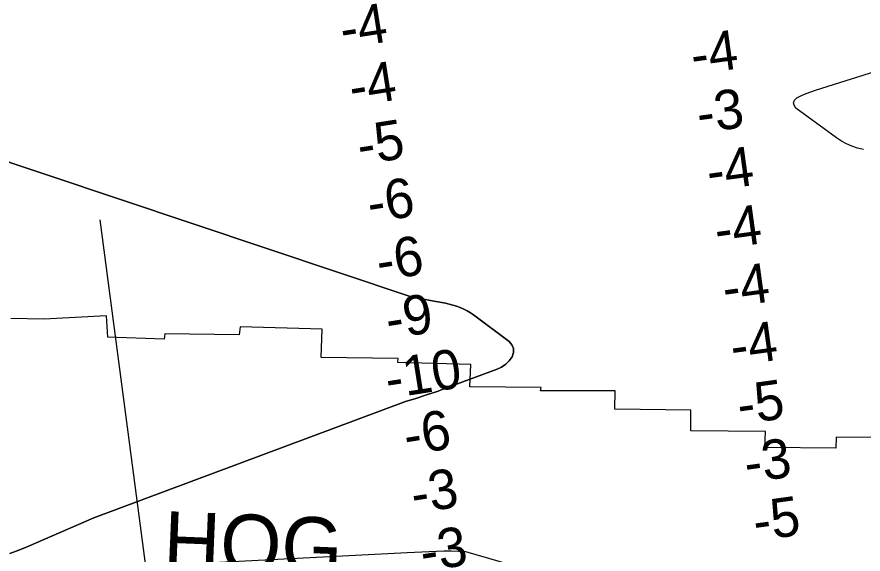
# Model space of a CAD drawing. Extents: x 3192986 to 3230865, y 867483 to 892886.
# Drawn here: x 3202614 to 3204053, y 877066 to 877980 of the extents above; entities that cross this region are included whole.
import ezdxf

# ---------------------------------------------------------------- set-up
doc = ezdxf.new("R2010")
doc.units = 0
for name, color, linetype in [('V-RIVR-RANG', 7, 'Continuous'), ('V-RRAP-RVMT', 7, 'Continuous'), ('V-RRAP-RVMT-IDEN', 7, 'Continuous'), ('V-TOPO-DPTH', 7, 'Continuous'), ('V-TOPO-MINR', 7, 'Continuous')]:
    doc.layers.add(name, color=color, linetype=linetype)

msp = doc.modelspace()

# ---------------------------------------------------------------- linework, layer by layer
at = {"layer": 'V-RIVR-RANG'}
msp.add_line((3202946.1, 876186.9), (3202756, 877634.4), dxfattribs=at)
at = {"layer": 'V-RRAP-RVMT'}
for p, q in [((3202659.7, 877465.5), (3202603.9, 877466.8)), ((3202766.6, 877471.4), (3202659.7, 877465.5)), ((3202768.6, 877435), (3202766.6, 877471.4)), ((3202993.9, 877452.6), (3202992.4, 877439.1)), ((3203133.4, 877448.6), (3202993.9, 877452.6)), ((3203131.8, 877400.4), (3203133.4, 877448.6)), ((3202864.7, 877431.5), (3202768.6, 877435)), ((3202865.6, 877440.7), (3202864.7, 877431.5)), ((3202992.4, 877439.1), (3202865.6, 877440.7)), ((3203262.4, 877398.5), (3203131.8, 877400.4)), ((3203261.9, 877391.8), (3203262.4, 877398.5)), ((3203386.2, 877388.8), (3203261.9, 877391.8)), ((3203384.6, 877350.7), (3203386.2, 877388.8)), ((3203505.6, 877349.4), (3203384.6, 877350.7)), ((3203504.9, 877344), (3203505.6, 877349.4)), ((3203631.5, 877343.7), (3203504.9, 877344)), ((3203631.4, 877312.5), (3203631.5, 877343.7)), ((3203760.2, 877310.9), (3203631.4, 877312.5)), ((3203760.5, 877275.5), (3203760.2, 877310.9)), ((3203887.3, 877274.8), (3203760.5, 877275.5)), ((3203886.3, 877247.2), (3203887.3, 877274.8)), ((3204007.6, 877264.9), (3204007.1, 877246.3)), ((3204133.6, 877264.3), (3204007.6, 877264.9)), ((3204007.1, 877246.3), (3203886.3, 877247.2))]:
    msp.add_line(p, q, dxfattribs=at)
at = {"layer": 'V-TOPO-DPTH'}
for points in [[(3202602.2, 877066.9), (3202617.6, 877072.6), (3202632.7, 877078.8), (3202744.8, 877127.6), (3203274.8, 877325.5), (3203292.9, 877331), (3203310.9, 877336.8), (3203328.7, 877342.9), (3203346.5, 877349.3), (3203430.9, 877380.4), (3203438.6, 877384.2), (3203445.5, 877388.9), (3203451.3, 877394.9), (3203456.4, 877401.8), (3203458.6, 877408.9), (3203458.7, 877415.7), (3203456, 877421.8), (3203451.2, 877427.6), (3203390.8, 877472.8), (3203385.4, 877476.5), (3203379.9, 877479.9), (3203374.1, 877482.8), (3203368.1, 877485.5), (3203362, 877487.7), (3203355.8, 877489.7), (3203349.5, 877491.3), (3203343.1, 877492.6), (3203320.4, 877496.7), (3203302.6, 877500), (3203284.9, 877503.5), (3202541, 877752.5)], [(3202541, 877752.5), (3203284.9, 877503.5), (3203302.6, 877500), (3203320.4, 877496.7), (3203343.1, 877492.6), (3203349.5, 877491.3), (3203355.8, 877489.7), (3203362, 877487.7), (3203368.1, 877485.5), (3203374.1, 877482.8), (3203379.9, 877479.9), (3203385.4, 877476.5), (3203390.8, 877472.8), (3203451.2, 877427.6), (3203456, 877421.8), (3203458.7, 877415.7), (3203458.6, 877408.9), (3203456.4, 877401.8), (3203451.3, 877394.9), (3203445.5, 877388.9), (3203438.6, 877384.2), (3203430.9, 877380.4), (3203346.5, 877349.3), (3203328.7, 877342.9), (3203310.9, 877336.8), (3203292.9, 877331), (3203274.8, 877325.5), (3202744.8, 877127.6), (3202632.7, 877078.8), (3202617.6, 877072.6), (3202602.2, 877066.9)]]:
    msp.add_lwpolyline(points, dxfattribs=at)
at = {"layer": 'V-TOPO-MINR'}
for points in [[(3204053.9, 877754.2), (3204044, 877756.6), (3204034.4, 877759.8), (3204025.2, 877763.7), (3204016.4, 877768.6), (3204007.9, 877774.1), (3203939.1, 877824.5), (3203936, 877829.3), (3203934.9, 877833.8), (3203936.8, 877838.1), (3203940.7, 877842.3), (3203948.5, 877845.9), (3203956.5, 877849.2), (3203964.6, 877852.2), (3203972.7, 877855), (3204350.6, 877974.1)], [(3202602.2, 877066.9), (3202617.6, 877072.6), (3202632.7, 877078.8), (3202744.8, 877127.6), (3203274.8, 877325.5), (3203292.9, 877331), (3203310.9, 877336.8), (3203328.7, 877342.9), (3203346.5, 877349.3), (3203430.9, 877380.4), (3203438.6, 877384.2), (3203445.5, 877388.9), (3203451.3, 877394.9), (3203456.4, 877401.8), (3203458.6, 877408.9), (3203458.7, 877415.7), (3203456, 877421.8), (3203451.2, 877427.6), (3203390.8, 877472.8), (3203385.4, 877476.5), (3203379.9, 877479.9), (3203374.1, 877482.8), (3203368.1, 877485.5), (3203362, 877487.7), (3203355.8, 877489.7), (3203349.5, 877491.3), (3203343.1, 877492.6), (3203320.4, 877496.7), (3203302.6, 877500), (3203284.9, 877503.5), (3202541, 877752.5)], [(3202495.4, 877028.5), (3203278.1, 877068.6), (3203290.5, 877069.2), (3203302.9, 877069.8), (3203315.3, 877070.4), (3203327.7, 877071), (3203340.2, 877071.4), (3203352.6, 877071.4), (3203365, 877071.1), (3203377.3, 877070.4), (3203895.5, 876920.1), (3203900.2, 876919.1), (3203905, 876918.6), (3203909.8, 876918.4), (3203933.5, 876918.7), (3203939.3, 876918.9), (3203945, 876919.2), (3203950.7, 876919.8), (3203956.4, 876920.5), (3204375.6, 876980.7)]]:
    msp.add_lwpolyline(points, dxfattribs=at)

# ---------------------------------------------------------------- texts
at = {"layer": 'V-RIVR-RANG'}
for s, rotation, p in [('-4', 8.9337, (3203168.8, 877925.6)), ('-4', 7.8253, (3203764.7, 877881.2)), ('-4', 8.9337, (3203184.3, 877826.8)), ('-3', 7.8253, (3203774.8, 877781.7)), ('-5', 8.9337, (3203198, 877727.7)), ('-4', 7.8253, (3203791.7, 877683.1)), ('-6', 8.9337, (3203215.1, 877629.2)), ('-4', 7.8253, (3203805.1, 877584)), ('-6', 8.9337, (3203230.6, 877530.4)), ('-4', 7.8253, (3203818.6, 877484.9)), ('-9', 8.9337, (3203246.4, 877431.6)), ('-4', 7.8253, (3203832.1, 877385.8)), ('-10', 8.9337, (3203245.8, 877330.3)), ('-5', 7.8253, (3203843.7, 877286.5)), ('-6', 8.9337, (3203277.2, 877234)), ('-3', 7.8253, (3203855.6, 877187.2)), ('-3', 8.9337, (3203289.6, 877134.7)), ('-5', 7.8253, (3203870.7, 877088.3)), ('-3', 8.9337, (3203305.1, 877036))]:
    msp.add_text(s, height=67, rotation=rotation, dxfattribs=at).set_placement(p)
at = {"layer": 'V-RRAP-RVMT-IDEN'}
msp.add_text('HOG', height=100, rotation=357.6513, dxfattribs=at).set_placement((3202861.7, 877039.4))

doc.saveas('drawing.dxf')
